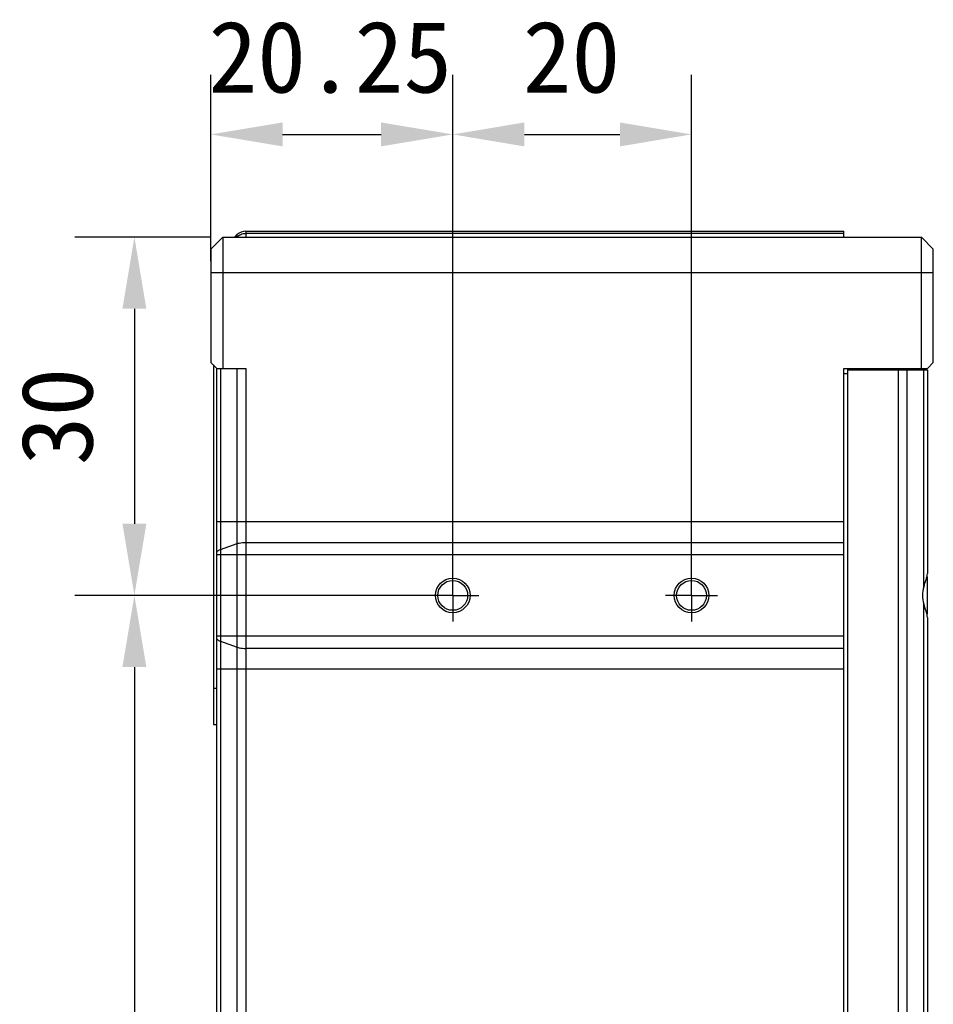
# Model space of a CAD drawing. Header units: millimetres. Extents: x 90 to 358, y 74 to 282.
# Tile 396 of 408: x 239 to 277, y 186 to 227. Entities that reach past the tile are written whole.
import ezdxf

# ---------------------------------------------------------------- set-up
doc = ezdxf.new("R2010")
doc.units = ezdxf.units.MM
doc.header["$LTSCALE"] = 23.1
doc.linetypes.add('CENTER', pattern=[0.6, 0.375, -0.075, 0.075, -0.075])
doc.linetypes.add('PHANTOM', pattern=[0.8, 0.45, -0.05, 0.1, -0.05, 0.1, -0.05])
doc.layers.get('0').update_dxf_attribs({"linetype": 'CONTINUOUS'})
for name, color, linetype in [('20_ALL_FEATURES', 7, 'CONTINUOUS'), ('51__DRAFT_DIMS', 7, 'CONTINUOUS'), ('DEFAULT_1', 7, 'CENTER')]:
    doc.layers.add(name, color=color, linetype=linetype)
doc.styles.get("Standard").update_dxf_attribs({"font": 'simfang.ttf'})

# ---------------------------------------------------------------- blocks, each defined once
blk = doc.blocks.new('_FILLED')
at = {"color": 0, "linetype": 'ByBlock'}
blk.add_solid([(0, 0), (-1, 0.167), (-1, -0.167)], dxfattribs=at)

msp = doc.modelspace()

# ---------------------------------------------------------------- linework, layer by layer
at = {"layer": '20_ALL_FEATURES'}
for p, q in [((248.189, 218.584), (248.189, 218.334)), ((248.189, 218.584), (273.232, 218.584)), ((273.232, 218.49), (248.189, 218.49)), ((273.232, 218.334), (273.232, 218.584)), ((246.732, 217.834), (247.232, 218.334)), ((247.232, 218.334), (247.232, 212.834)), ((247.232, 218.334), (276.482, 218.334)), ((247.732, 218.334), (247.836, 218.438)), ((247.836, 218.353), (247.815, 218.334)), ((247.836, 218.334), (247.836, 218.438)), ((276.482, 212.834), (276.482, 218.334)), ((276.482, 218.334), (276.982, 217.834)), ((246.732, 217.834), (246.732, 213.084)), ((276.982, 213.084), (276.982, 217.834)), ((276.982, 216.834), (246.732, 216.834)), ((246.732, 213.084), (246.982, 212.834)), ((246.832, 212.984), (246.832, 197.934)), ((246.982, 150.041), (246.982, 212.834)), ((246.982, 212.834), (248.189, 212.834)), ((247.129, 212.834), (247.129, 149.688)), ((247.836, 148.981), (247.836, 212.834)), ((248.189, 212.834), (248.189, 148.834)), ((273.232, 148.834), (273.232, 212.834)), ((273.232, 212.834), (276.732, 212.834)), ((273.382, 212.834), (273.382, 148.834)), ((276.732, 212.759), (273.382, 212.759)), ((275.525, 148.834), (275.525, 212.759)), ((275.879, 212.759), (275.879, 148.981)), ((276.586, 203.696), (276.586, 212.759)), ((276.732, 212.834), (276.982, 213.084)), ((276.732, 212.759), (276.732, 204.257)), ((273.382, 212.609), (273.232, 212.609)), ((246.982, 206.424), (273.232, 206.424)), ((247.129, 205.257), (247.836, 205.503)), ((248.189, 205.554), (273.232, 205.554)), ((273.232, 205.032), (246.982, 205.032)), ((276.732, 202.553), (276.732, 204.115)), ((276.586, 163.696), (276.586, 202.972)), ((276.732, 202.411), (276.732, 164.257)), ((246.982, 201.636), (273.232, 201.636)), ((247.129, 201.411), (247.836, 201.165)), ((273.232, 201.114), (248.189, 201.114)), ((273.232, 200.244), (246.982, 200.244)), ((246.982, 199.434), (246.832, 199.434)), ((246.832, 197.934), (246.982, 197.934))]:
    msp.add_line(p, q, dxfattribs=at)
for centre, radius in [((256.857, 203.334), 0.725), ((256.857, 203.334), 0.625), ((266.857, 203.334), 0.725), ((266.857, 203.334), 0.625)]:
    msp.add_circle(centre, radius, dxfattribs=at)
msp.add_arc((248.189, 218.084), 0.5, 90, 135, dxfattribs=at)
for major_axis, start_param, end_param in [((0, 1.25), 1.276794, 1.570796), ((1.25, 0), -3.141593, -2.84759)]:
    msp.add_ellipse((277.782, 203.334), major_axis=major_axis, ratio=1, start_param=start_param, end_param=end_param, dxfattribs=at)
for points in [[(247.978, 218.446), (248.044, 218.475), (248.117, 218.49), (248.189, 218.49)], [(247.836, 218.353), (247.877, 218.392), (247.926, 218.424), (247.978, 218.446)]]:
    msp.add_open_spline(points, degree=3, dxfattribs=at)
for points, knots in [([(247.836, 205.503), (247.86, 205.511), (247.976, 205.543), (248.096, 205.554), (248.189, 205.554)], [0, 0, 0, 0, 0.219978, 1, 1, 1, 1]), ([(246.982, 205.134), (246.982, 205.159), (247.013, 205.2), (247.069, 205.233), (247.107, 205.249), (247.129, 205.257)], [0, 0, 0, 0, 0.384662, 0.661349, 1, 1, 1, 1]), ([(276.586, 203.696), (276.616, 203.797), (276.668, 203.94), (276.72, 204.127), (276.732, 204.216), (276.732, 204.257)], [0, 0, 0, 0, 0.542672, 0.785262, 1, 1, 1, 1]), ([(276.732, 202.411), (276.732, 202.453), (276.72, 202.541), (276.668, 202.728), (276.616, 202.871), (276.586, 202.972)], [0, 0, 0, 0, 0.214823, 0.457441, 1, 1, 1, 1]), ([(247.129, 201.411), (247.107, 201.419), (247.069, 201.435), (247.013, 201.468), (246.982, 201.509), (246.982, 201.534)], [0, 0, 0, 0, 0.33864, 0.615313, 1, 1, 1, 1]), ([(247.836, 201.165), (247.86, 201.157), (247.976, 201.125), (248.096, 201.114), (248.189, 201.114)], [0, 0, 0, 0, 0.219978, 1, 1, 1, 1])]:
    msp.add_open_spline(points, degree=3, knots=knots, dxfattribs=at)
at = {"layer": '51__DRAFT_DIMS'}
for p, q in [((246.732, 217.334), (246.732, 225.134)), ((256.857, 203.834), (256.857, 225.134)), ((256.857, 203.834), (256.857, 225.134)), ((266.857, 203.834), (266.857, 225.134)), ((249.732, 222.634), (253.857, 222.634)), ((259.857, 222.634), (263.857, 222.634)), ((246.732, 218.334), (241.026, 218.334)), ((243.526, 215.334), (243.526, 206.334)), ((256.357, 203.334), (241.026, 203.334)), ((256.357, 203.334), (241.026, 203.334)), ((243.526, 200.334), (243.526, 166.334))]:
    msp.add_line(p, q, dxfattribs=at)
at = {"layer": 'DEFAULT_1', "linetype": 'PHANTOM'}
for p, q in [((256.857, 203.334), (256.857, 204.422)), ((266.857, 203.334), (266.857, 204.422)), ((256.857, 203.334), (255.77, 203.334)), ((256.857, 203.334), (257.945, 203.334)), ((256.857, 203.334), (256.857, 202.247)), ((266.857, 203.334), (265.77, 203.334)), ((266.857, 203.334), (267.945, 203.334)), ((266.857, 203.334), (266.857, 202.247))]:
    msp.add_line(p, q, dxfattribs=at)

# ---------------------------------------------------------------- block references
at = {"layer": '51__DRAFT_DIMS', "xscale": 3, "yscale": 3, "zscale": 3}
for p, rotation in [((246.732, 222.634), 180), ((256.857, 222.634), 180), ((243.526, 218.334), 90), ((243.526, 203.334), 270), ((243.526, 203.334), 90)]:
    msp.add_blockref('_FILLED', p, dxfattribs=dict(at, rotation=rotation))
for p in [(256.857, 222.634), (266.857, 222.634)]:
    msp.add_blockref('_FILLED', p, dxfattribs=at)

# ---------------------------------------------------------------- texts
at = {"layer": '51__DRAFT_DIMS', "char_height": 3, "attachment_point": 2, "line_spacing_factor": 0.9}
for s, insert in [('\\A1;20.25', (251.73, 227.384)), ('\\A1;20', (261.831, 227.384))]:
    msp.add_mtext(s, dxfattribs=dict(at, insert=insert))
at = {"layer": '51__DRAFT_DIMS', "insert": (238.776, 210.825), "char_height": 3, "attachment_point": 2, "rotation": 90, "line_spacing_factor": 0.9}
msp.add_mtext('\\A1;30', dxfattribs=at)

doc.saveas('drawing.dxf')
